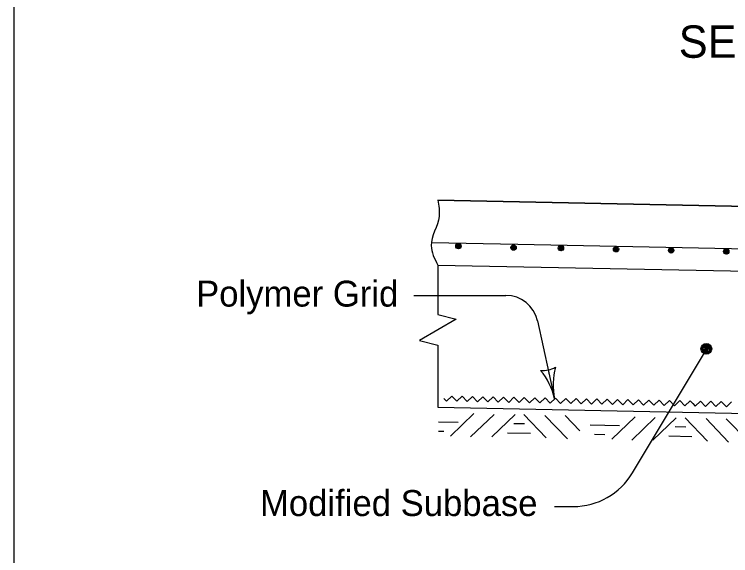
# Model space of a CAD drawing. Extents: x 10130 to 81668, y 5440 to 21644.
# Drawn here: x 17332.5 to 17774.7, y 9289.8 to 9624 of the extents above; entities that cross this region are included whole.
import ezdxf

# ---------------------------------------------------------------- set-up
doc = ezdxf.new("R2010")
doc.units = 0
for name, color, linetype in [('dsnStdBlockNotModified', 7, 'Continuous'), ('dsnStdBorder', 7, 'Continuous'), ('SheetBorder', 7, 'Continuous')]:
    doc.layers.add(name, color=color, linetype=linetype)

msp = doc.modelspace()

# ---------------------------------------------------------------- linework, layer by layer
at = {"layer": 'dsnStdBlockNotModified'}
for p, q in [((17579.06, 9450.49), (17635.9, 9450.49)), ((17655.43, 9434.79), (17666.04, 9386.67)), ((17714.09, 9340.83), (17759.71, 9417.12)), ((17665.93, 9320.12), (17677.58, 9320.12))]:
    msp.add_line(p, q, dxfattribs=at)
msp.add_lwpolyline([(17759.43, 9414.41), (17760.55, 9414.91), (17762.28, 9415.45), (17762.62, 9417.21), (17762.38, 9418.76), (17761.27, 9420.19), (17759.62, 9420.04), (17757.88, 9419.79), (17757.04, 9418.41), (17756.89, 9416.94), (17757.91, 9415.03), (17759.19, 9414.87), (17760.92, 9415.31), (17762.35, 9416.42), (17762.31, 9418.08), (17761.19, 9419.41), (17759.63, 9419.55), (17757.89, 9419.21), (17757.63, 9418.23), (17757.28, 9417.05), (17758.09, 9415.62), (17759.36, 9415.66), (17760.81, 9415.89), (17761.86, 9416.7), (17761.33, 9418.14), (17760.23, 9418.99), (17758.77, 9419.04), (17758.41, 9418.25), (17757.94, 9417.37), (17758.66, 9416.22), (17759.74, 9415.95), (17760.7, 9416.47), (17760.76, 9417.54), (17760.25, 9418.31), (17759.27, 9418.57), (17758.8, 9418.17), (17758.52, 9417.58), (17759.03, 9416.72), (17759.72, 9416.54), (17760.39, 9416.95), (17760.28, 9417.53), (17759.78, 9417.9), (17759.1, 9417.88), (17759.11, 9417.4), (17759.71, 9417.12)], dxfattribs=at)
msp.add_circle((17759.69, 9417.44), 3.31, dxfattribs=at)
for centre, radius, start, end in [((17635.9, 9430.49), 20, 12.4313, 90), ((17658.8, 9419.56), 15.52, 264.685, 300.1517), ((17705.28, 9395.31), 40.18, 164.3459, 192.4183), ((17626.81, 9378.03), 40.18, 12.4183, 40.4908), ((17677.58, 9362.66), 42.54, 270, 329.1249)]:
    msp.add_arc(centre, radius, start, end, dxfattribs=at)
at = {"layer": 'dsnStdBorder'}
for p, q in [((17966.85, 9501.74), (17593.92, 9509.23)), ((17593.92, 9509.23), (17966.85, 9501.74)), ((17643.39, 9481.79), (17589.95, 9482.86)), ((17944.75, 9475.74), (17643.39, 9481.79)), ((17593.92, 9469.22), (17966.85, 9461.73)), ((17593.92, 9469.22), (17966.85, 9461.73)), ((17593.92, 9468.96), (17593.92, 9438.7)), ((17593.92, 9438.7), (17605.26, 9435.86)), ((17605.26, 9435.86), (17593.92, 9429.25)), ((17593.92, 9429.25), (17582.57, 9422.63)), ((17582.57, 9422.63), (17593.92, 9419.79)), ((17593.92, 9419.79), (17593.92, 9381.47)), ((17661.65, 9406.59), (17662.77, 9401.48)), ((17593.92, 9381.47), (18062.83, 9372.06)), ((17616.19, 9377.46), (17601.77, 9363.6)), ((17628.63, 9376.98), (17614.21, 9363.13)), ((17641.64, 9376.95), (17627.22, 9363.09)), ((17647.05, 9376.84), (17660.91, 9362.42)), ((17660.05, 9376.35), (17673.91, 9361.93)), ((17672.51, 9376.33), (17681.61, 9366.86)), ((17715.72, 9375.46), (17701.3, 9361.61)), ((17728.16, 9374.99), (17713.74, 9361.13)), ((17741.17, 9374.95), (17726.75, 9361.1)), ((17746.58, 9374.84), (17760.44, 9360.42)), ((17759.59, 9374.36), (17773.44, 9359.93)), ((17772.04, 9374.33), (17785.89, 9359.91))]:
    msp.add_line(p, q, dxfattribs=at)
for points in [[(17605.17, 9480.73), (17605.42, 9481.29), (17605.69, 9482.16), (17606.57, 9482.33), (17607.34, 9482.21), (17608.06, 9481.65), (17607.98, 9480.83), (17607.86, 9479.96), (17607.17, 9479.54), (17606.44, 9479.46), (17605.48, 9479.98), (17605.4, 9480.61), (17605.62, 9481.48), (17606.18, 9482.19), (17607, 9482.17), (17607.67, 9481.62), (17607.74, 9480.83), (17607.57, 9479.96), (17607.08, 9479.83), (17606.49, 9479.65), (17605.77, 9480.06), (17605.79, 9480.7), (17605.91, 9481.42), (17606.31, 9481.95), (17607.03, 9481.68), (17607.46, 9481.14), (17607.48, 9480.41), (17607.09, 9480.22), (17606.65, 9479.99), (17606.07, 9480.35), (17605.94, 9480.89), (17606.2, 9481.37), (17606.74, 9481.4), (17607.12, 9481.15), (17607.25, 9480.65), (17607.05, 9480.42), (17606.75, 9480.28), (17606.32, 9480.53), (17606.24, 9480.88), (17606.44, 9481.21), (17606.73, 9481.16), (17606.91, 9480.91), (17606.9, 9480.57), (17606.66, 9480.57), (17606.53, 9480.87)], [(17639.2, 9479.81), (17639.45, 9480.36), (17639.72, 9481.23), (17640.6, 9481.4), (17641.37, 9481.28), (17642.09, 9480.73), (17642.02, 9479.9), (17641.89, 9479.03), (17641.2, 9478.61), (17640.47, 9478.53), (17639.51, 9479.05), (17639.43, 9479.68), (17639.65, 9480.55), (17640.21, 9481.26), (17641.03, 9481.24), (17641.7, 9480.69), (17641.77, 9479.9), (17641.6, 9479.04), (17641.11, 9478.9), (17640.52, 9478.72), (17639.8, 9479.14), (17639.82, 9479.77), (17639.94, 9480.5), (17640.35, 9481.02), (17641.07, 9480.76), (17641.49, 9480.21), (17641.52, 9479.48), (17641.12, 9479.29), (17640.68, 9479.06), (17640.1, 9479.42), (17639.98, 9479.96), (17640.23, 9480.44), (17640.77, 9480.47), (17641.15, 9480.22), (17641.28, 9479.73), (17641.08, 9479.49), (17640.78, 9479.35), (17640.35, 9479.61), (17640.27, 9479.95), (17640.47, 9480.29), (17640.76, 9480.23), (17640.95, 9479.98), (17640.94, 9479.64), (17640.69, 9479.64), (17640.56, 9479.94)], [(17671.46, 9479.47), (17671.2, 9480.03), (17670.94, 9480.9), (17670.06, 9481.07), (17669.29, 9480.95), (17668.57, 9480.39), (17668.64, 9479.57), (17668.76, 9478.7), (17669.46, 9478.28), (17670.19, 9478.2), (17671.14, 9478.72), (17671.23, 9479.35), (17671.01, 9480.22), (17670.45, 9480.94), (17669.62, 9480.91), (17668.96, 9480.36), (17668.89, 9479.58), (17669.05, 9478.7), (17669.55, 9478.57), (17670.14, 9478.4), (17670.85, 9478.81), (17670.83, 9479.44), (17670.72, 9480.16), (17670.31, 9480.69), (17669.59, 9480.42), (17669.17, 9479.88), (17669.14, 9479.15), (17669.54, 9478.96), (17669.98, 9478.74), (17670.55, 9479.09), (17670.68, 9479.63), (17670.43, 9480.11), (17669.89, 9480.14), (17669.51, 9479.89), (17669.37, 9479.4), (17669.58, 9479.16), (17669.87, 9479.02), (17670.3, 9479.28), (17670.39, 9479.62), (17670.19, 9479.96), (17669.9, 9479.9), (17669.71, 9479.65), (17669.72, 9479.31), (17669.96, 9479.32), (17670.1, 9479.61)], [(17705.49, 9478.79), (17705.24, 9479.35), (17704.97, 9480.22), (17704.09, 9480.39), (17703.32, 9480.27), (17702.6, 9479.71), (17702.68, 9478.88), (17702.79, 9478.02), (17703.49, 9477.6), (17704.22, 9477.52), (17705.18, 9478.03), (17705.26, 9478.67), (17705.04, 9479.54), (17704.48, 9480.26), (17703.66, 9480.23), (17702.99, 9479.68), (17702.92, 9478.89), (17703.09, 9478.02), (17703.58, 9477.89), (17704.17, 9477.72), (17704.89, 9478.12), (17704.86, 9478.76), (17704.75, 9479.48), (17704.34, 9480), (17703.62, 9479.74), (17703.2, 9479.19), (17703.17, 9478.46), (17703.56, 9478.28), (17704.01, 9478.05), (17704.59, 9478.41), (17704.71, 9478.95), (17704.46, 9479.43), (17703.92, 9479.46), (17703.54, 9479.21), (17703.41, 9478.71), (17703.61, 9478.48), (17703.91, 9478.34), (17704.34, 9478.59), (17704.42, 9478.94), (17704.22, 9479.27), (17703.93, 9479.22), (17703.74, 9478.97), (17703.75, 9478.63), (17704, 9478.63), (17704.13, 9478.93)], [(17739.52, 9478.11), (17739.27, 9478.67), (17739, 9479.53), (17738.12, 9479.71), (17737.35, 9479.59), (17736.63, 9479.03), (17736.71, 9478.2), (17736.83, 9477.33), (17737.52, 9476.91), (17738.25, 9476.84), (17739.21, 9477.35), (17739.29, 9477.99), (17739.07, 9478.86), (17738.51, 9479.57), (17737.69, 9479.55), (17737.02, 9478.99), (17736.95, 9478.21), (17737.12, 9477.34), (17737.61, 9477.21), (17738.2, 9477.03), (17738.92, 9477.44), (17738.9, 9478.07), (17738.78, 9478.8), (17738.38, 9479.32), (17737.66, 9479.06), (17737.23, 9478.51), (17737.21, 9477.78), (17737.6, 9477.6), (17738.04, 9477.37), (17738.62, 9477.73), (17738.75, 9478.26), (17738.49, 9478.74), (17737.96, 9478.78), (17737.57, 9478.52), (17737.44, 9478.03), (17737.64, 9477.79), (17737.94, 9477.65), (17738.37, 9477.91), (17738.46, 9478.26), (17738.25, 9478.59), (17737.96, 9478.53), (17737.77, 9478.29), (17737.78, 9477.94), (17738.03, 9477.95), (17738.16, 9478.25)], [(17773.56, 9477.43), (17773.3, 9477.98), (17773.04, 9478.85), (17772.15, 9479.02), (17771.38, 9478.9), (17770.66, 9478.35), (17770.74, 9477.52), (17770.86, 9476.65), (17771.55, 9476.23), (17772.29, 9476.15), (17773.24, 9476.67), (17773.32, 9477.3), (17773.1, 9478.17), (17772.55, 9478.89), (17771.72, 9478.86), (17771.06, 9478.31), (17770.98, 9477.52), (17771.15, 9476.66), (17771.64, 9476.52), (17772.23, 9476.35), (17772.95, 9476.75), (17772.93, 9477.39), (17772.82, 9478.11), (17772.41, 9478.64), (17771.69, 9478.38), (17771.26, 9477.83), (17771.24, 9477.1), (17771.63, 9476.91), (17772.08, 9476.68), (17772.65, 9477.04), (17772.78, 9477.58), (17772.52, 9478.06), (17771.99, 9478.09), (17771.61, 9477.84), (17771.47, 9477.35), (17771.67, 9477.11), (17771.97, 9476.97), (17772.4, 9477.23), (17772.49, 9477.57), (17772.29, 9477.91), (17771.99, 9477.85), (17771.81, 9477.6), (17771.82, 9477.26), (17772.06, 9477.27), (17772.2, 9477.56)], [(17597.73, 9386.81), (17599.3, 9385.17), (17602.56, 9388.31), (17605.7, 9385.05), (17608.96, 9388.18), (17612.09, 9384.92), (17615.36, 9388.05), (17618.49, 9384.79), (17621.76, 9387.92), (17624.89, 9384.66), (17628.16, 9387.8), (17631.29, 9384.53), (17634.55, 9387.67), (17637.69, 9384.4), (17640.95, 9387.54), (17644.09, 9384.27), (17647.35, 9387.41), (17650.49, 9384.15), (17653.75, 9387.28), (17656.89, 9384.02), (17660.15, 9387.15), (17663.28, 9383.89), (17666.55, 9387.02), (17669.68, 9383.76), (17672.95, 9386.9), (17674.51, 9385.26)], [(17674.51, 9385.26), (17676.08, 9383.63), (17679.35, 9386.77), (17682.48, 9383.5), (17685.74, 9386.64), (17688.88, 9383.38), (17692.14, 9386.51), (17695.28, 9383.25), (17698.54, 9386.38), (17701.68, 9383.12), (17704.94, 9386.25), (17708.08, 9382.99), (17711.34, 9386.13), (17714.47, 9382.86), (17717.74, 9386), (17720.87, 9382.73), (17724.14, 9385.87), (17727.27, 9382.6), (17730.53, 9385.74), (17733.67, 9382.48), (17736.93, 9385.61), (17740.07, 9382.35), (17743.33, 9385.48), (17746.47, 9382.22), (17749.73, 9385.35), (17751.3, 9383.72)], [(17751.3, 9383.72), (17752.87, 9382.09), (17756.13, 9385.23), (17759.26, 9381.96), (17762.53, 9385.1), (17765.66, 9381.83), (17768.93, 9384.97), (17772.06, 9381.71), (17775.33, 9384.84)], [(17594.47, 9372.42), (17606.5, 9372.18)], [(17640.97, 9371.46), (17647.5, 9371.33)], [(17687.97, 9370.54), (17706.03, 9370.18)], [(17594.35, 9366.62), (17597.62, 9366.56)], [(17740.5, 9369.47), (17747.04, 9369.33)], [(17637.02, 9365.69), (17651.21, 9365.4)], [(17690.62, 9364.69), (17697.15, 9364.56)], [(17736.56, 9363.69), (17750.75, 9363.4)]]:
    msp.add_lwpolyline(points, dxfattribs=at)
for centre in [(17606.68, 9480.86), (17640.72, 9479.93), (17669.94, 9479.6), (17703.97, 9478.92), (17738, 9478.23), (17772.04, 9477.55)]:
    msp.add_circle(centre, 1.65, dxfattribs=at)
msp.add_spline([(17593.92, 9509.23), (17594.74, 9499.21), (17589.86, 9481.17), (17593.92, 9469.22)], degree=3, dxfattribs=at)
msp.add_spline([(17593.92, 9509.23), (17594.74, 9499.21), (17589.86, 9481.17), (17593.92, 9469.22)], degree=3, dxfattribs=at)
at = {"layer": 'SheetBorder'}
msp.add_lwpolyline([(17332.52, 9944.02), (20467.53, 9944.02), (20467.53, 7924.02), (17332.52, 7924.02)], close=True, dxfattribs=at)

# ---------------------------------------------------------------- texts
at = {"layer": 'dsnStdBlockNotModified'}
for s, height, p in [('SECTION A-A', 20, (17742.67, 9597.15)), ('Polymer Grid', 16, (17444.73, 9443.54)), ('Modified Subbase', 16, (17484.19, 9314.24))]:
    msp.add_text(s, height=height, dxfattribs=at).set_placement(p)

doc.saveas('drawing.dxf')
